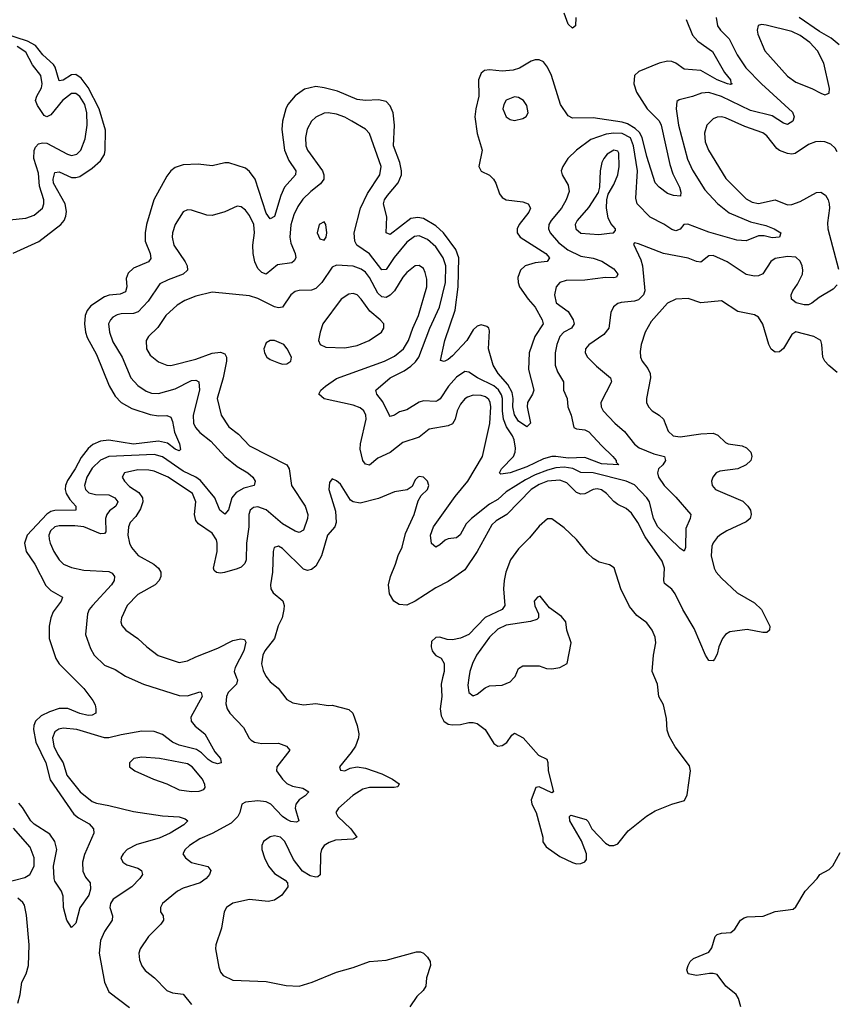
# Model space of a CAD drawing. Header units: inches. Extents: x 1384664 to 1536621, y 460766 to 646467.
# Tile 441 of 488: x 1463620 to 1467565, y 598423 to 603180. Entities that reach past the tile are written whole.
import ezdxf

# ---------------------------------------------------------------- set-up
doc = ezdxf.new("R2010")
doc.units = ezdxf.units.IN
doc.header["$MEASUREMENT"] = 0
doc.layers.add('B4569', color=7, linetype='Continuous')
doc.layers.add('B4660', color=7, linetype='Continuous')

msp = doc.modelspace()

# ---------------------------------------------------------------- linework, layer by layer
at = {"layer": 'B4569', "color": 5}
for points, elevation in [([(1463878.1, 600000), (1463930, 599948.5), (1463972.4, 599890), (1463983.8, 599870), (1463988.2, 599850), (1463987.7, 599830), (1463970, 599820.5), (1463950, 599818.2), (1463910, 599827.5), (1463851.9, 599851.9), (1463810, 599851.6), (1463764, 599836), (1463723.9, 599816.1), (1463696.4, 599790), (1463688.6, 599770), (1463686.8, 599750), (1463698.3, 599690), (1463745.3, 599590), (1463767.1, 599507.1), (1463881.7, 599341.7), (1463903.3, 599323.3), (1463954.9, 599294.9), (1463976.2, 599270), (1463977.4, 599250), (1463932.9, 599147.1), (1463922.3, 599110), (1463925.3, 599065.3), (1463936.8, 599036.8), (1463959.5, 599010), (1463961.6, 598978.4), (1463953.4, 598950), (1463910, 598889), (1463890, 598815.3), (1463870, 598794), (1463847, 598830), (1463831.8, 598890), (1463830, 598946), (1463822, 598970), (1463790, 599017.2), (1463786.2, 599030), (1463782.4, 599090), (1463799.5, 599170), (1463789.3, 599210), (1463764.4, 599244.4), (1463690, 599293), (1463673.7, 599310), (1463633.7, 599373.7), (1463615, 599395)], 720), ([(1464149.1, 600000), (1464217.4, 599970), (1464390, 599914.6), (1464430, 599913.5), (1464490, 599932.2), (1464496.3, 599930), (1464500.6, 599910), (1464446.4, 599810), (1464447.3, 599790), (1464466.9, 599766.9), (1464514.7, 599730), (1464563.1, 599643.1), (1464590.3, 599610), (1464593, 599590), (1464575.6, 599584.4), (1464550, 599592.6), (1464530, 599606.2), (1464498.5, 599638.5), (1464474.4, 599654.4), (1464390, 599675.1), (1464358.2, 599690), (1464310, 599726.7), (1464270, 599741.2), (1464210, 599742.2), (1464110, 599725.4), (1464050, 599709.9), (1464030, 599710.3), (1463895.1, 599750), (1463830, 599757.2), (1463808.1, 599751.9), (1463790, 599738.7), (1463777.5, 599710), (1463784.2, 599670), (1463803.3, 599630), (1463829.6, 599590), (1463846.9, 599530), (1463912.4, 599450), (1463970, 599402.8), (1463990, 599394.1), (1464050, 599383.9), (1464170, 599353.9), (1464310, 599333.3), (1464389.3, 599329.3), (1464419.2, 599319.2), (1464432.2, 599310), (1464413.1, 599290), (1464347.1, 599250), (1464294.2, 599225.8), (1464185.5, 599194.5), (1464139.5, 599170), (1464118.7, 599150), (1464108.2, 599130), (1464117.1, 599110), (1464137.2, 599097.2), (1464190, 599080.2), (1464208.2, 599070), (1464212.2, 599050), (1464199.6, 599030), (1464161.6, 598990), (1464071.4, 598930), (1464057.8, 598910), (1464055.6, 598890), (1464068.6, 598850), (1464066.3, 598830), (1464030, 598774.2), (1464010, 598731.1), (1464002.9, 598670), (1464029, 598530), (1464050, 598483.2), (1464150, 598407.8)], 740), ([(1464667.6, 600000), (1464671.3, 599990), (1464666.3, 599970), (1464627.1, 599930), (1464619.3, 599910), (1464615.3, 599875.3), (1464621.5, 599850), (1464634.3, 599830), (1464700.5, 599760.5), (1464728.3, 599708.3), (1464738.6, 599698.6), (1464753.4, 599690), (1464790, 599682.7), (1464870, 599683.8), (1464909.2, 599669.2), (1464924.2, 599650), (1464862, 599570), (1464861.1, 599550), (1464889.4, 599510), (1464910.1, 599490.1), (1464936.9, 599476.9), (1464987.7, 599467.7), (1465017, 599450), (1464998.4, 599430), (1464969.1, 599410.9), (1464953.9, 599390), (1464950.1, 599370), (1464967.7, 599310), (1464957.3, 599302.7), (1464930, 599305.6), (1464910, 599316.2), (1464889.8, 599330), (1464832.5, 599390), (1464810, 599400.7), (1464770, 599406.4), (1464710, 599398.9), (1464692.7, 599390), (1464683.7, 599350), (1464673.7, 599330), (1464641.7, 599298.3), (1464550, 599247.8), (1464490, 599222.4), (1464440.3, 599190), (1464418.4, 599170), (1464408.5, 599150), (1464420.3, 599130), (1464450, 599107.8), (1464528.1, 599088.1), (1464542.3, 599070), (1464536.2, 599050), (1464520.2, 599030), (1464491.5, 599010), (1464410, 598983.7), (1464381.8, 598970), (1464309.6, 598910.4), (1464299.7, 598890), (1464299.7, 598870), (1464312.8, 598850), (1464314.5, 598830), (1464301.1, 598810), (1464241.2, 598750), (1464202, 598690), (1464195.2, 598670), (1464198.2, 598638.2), (1464209, 598609), (1464226.1, 598586.1), (1464270.7, 598550), (1464330.6, 598490), (1464357.5, 598477.5), (1464410, 598471.6), (1464450, 598421.8)], 760), ([(1464814.7, 600000), (1464830, 599981.1), (1464868.7, 599950), (1464910, 599895.8), (1464938.8, 599878.8), (1464990, 599869.1), (1465050, 599876.5), (1465110, 599866), (1465130, 599868), (1465210, 599847.7), (1465228.7, 599828.7), (1465250.4, 599770), (1465258.4, 599730), (1465256.4, 599710), (1465241.3, 599670), (1465221.3, 599638.7), (1465164.6, 599570), (1465170, 599554.8), (1465190, 599550.4), (1465217, 599563), (1465250, 599569.4), (1465290, 599563.3), (1465370, 599536.1), (1465421.1, 599510), (1465452.3, 599487.7), (1465445.8, 599474.2), (1465429.1, 599470.9), (1465310, 599470.8), (1465277.7, 599462.3), (1465229.1, 599430.9), (1465159.1, 599370), (1465147.4, 599350), (1465156.9, 599330), (1465219.3, 599270), (1465248.5, 599230), (1465230, 599220.7), (1465144.9, 599215.1), (1465115.1, 599204.9), (1465090.2, 599190), (1465077.6, 599170), (1465072.3, 599150), (1465071.7, 599048.3), (1465060.7, 599039.3), (1465050, 599037.2), (1465023.6, 599043.6), (1464986.1, 599066.1), (1464942.2, 599122.2), (1464899.9, 599210), (1464880.4, 599230), (1464850, 599236.5), (1464830, 599232), (1464797.7, 599210), (1464789.2, 599190), (1464790.2, 599170), (1464802.4, 599130), (1464822, 599090), (1464850, 599055.3), (1464902.3, 599022.3), (1464913, 599010), (1464914.9, 598990), (1464886, 598950), (1464850, 598925.1), (1464820.7, 598919.3), (1464730, 598929.8), (1464650, 598910.8), (1464618.4, 598890), (1464607, 598870), (1464595.3, 598790), (1464567, 598710), (1464566.3, 598690), (1464581.9, 598601.9), (1464590, 598577.6), (1464602.4, 598562.4), (1464650, 598539.7), (1464810, 598533.4), (1464906.6, 598513.4), (1464970, 598510.5), (1465033.2, 598530), (1465150, 598578.5), (1465230, 598600.2), (1465310, 598628.9), (1465390, 598636.5), (1465536.2, 598676.2), (1465556, 598676), (1465570, 598670.5), (1465590.4, 598650), (1465602.4, 598630), (1465603.7, 598610), (1465584.4, 598550), (1465581.1, 598510), (1465568.7, 598490), (1465538.9, 598461.1), (1465504.2, 598410)], 780), ([(1465663.1, 600000), (1465656.1, 599970), (1465658.6, 599910), (1465650.8, 599850), (1465656.2, 599816.2), (1465669.2, 599790), (1465690, 599776.8), (1465710, 599772.6), (1465750, 599775.1), (1465790, 599783.9), (1465810, 599784.6), (1465830, 599778.9), (1465868.4, 599750), (1465910, 599683.1), (1465930, 599670.4), (1465950, 599673), (1465973.1, 599686.9), (1465997.6, 599722.4), (1466010, 599732.7), (1466051.6, 599710), (1466127, 599627), (1466167, 599607), (1466171.7, 599591.7), (1466172.6, 599550), (1466198, 599450), (1466190, 599445.2), (1466130, 599474), (1466114, 599470), (1466090.8, 599410), (1466094, 599390), (1466115.5, 599350), (1466147.3, 599230), (1466147.7, 599207.7), (1466163.4, 599183.4), (1466230, 599137.3), (1466290, 599108), (1466310, 599102), (1466330, 599102.8), (1466349.3, 599110.7), (1466357.5, 599122.5), (1466357.6, 599150), (1466333.3, 599213.3), (1466278, 599310), (1466275.3, 599330), (1466282.7, 599337.3), (1466355.8, 599315.8), (1466365.8, 599305.8), (1466384, 599270), (1466450, 599200.5), (1466470, 599190.6), (1466490, 599190.7), (1466510, 599197.3), (1466559.7, 599260.3), (1466648.5, 599331.5), (1466690, 599357.2), (1466770, 599390.5), (1466832, 599408), (1466845.1, 599434.9), (1466860.5, 599550), (1466855.2, 599575.2), (1466787.1, 599667.1), (1466757.9, 599717.9), (1466747.2, 599747.2), (1466744.1, 599804.1), (1466729.6, 599869.6), (1466707, 599910), (1466700.7, 599970), (1466687.9, 600000)], 820), ([(1465790.1, 600000), (1465785.2, 599965.2), (1465790.3, 599930), (1465810, 599912.9), (1465830, 599920.7), (1465868.9, 599951.1), (1465890, 599961.7), (1465950, 599965.2), (1465990, 599981.5), (1466007, 600000)], 840), ([(1463544.5, 599010), (1463645, 599035), (1463668, 599050), (1463688.8, 599090), (1463689.4, 599130), (1463670, 599181.2), (1463590, 599274.5)], 740), ([(1467104.2, 598410), (1467092.6, 598450), (1467081.3, 598470), (1467031.5, 598510), (1466990, 598566), (1466970, 598572.3), (1466952.1, 598572.1), (1466890, 598562), (1466850, 598569.6), (1466842.7, 598590), (1466849.3, 598610), (1466859.3, 598630), (1466875.3, 598644.7), (1466950, 598674.8), (1466963.9, 598696.1), (1466980.5, 598750), (1466990, 598759.5), (1467010, 598767.2), (1467055.1, 598770), (1467075, 598785), (1467102, 598830), (1467119.2, 598840.8), (1467134.6, 598845.4), (1467211.4, 598848.6), (1467270, 598871.3), (1467357.4, 598882.6), (1467370, 598894), (1467414.5, 598970), (1467473.2, 599030), (1467485.2, 599050), (1467530, 599074.4), (1467548.7, 599091.3), (1467584.2, 599155.8)], 780), ([(1463611, 598429), (1463621.8, 598470), (1463629.6, 598530), (1463651.2, 598570), (1463662.7, 598610), (1463665, 598710), (1463653.1, 598853.1), (1463642, 598902), (1463634.8, 598914.8), (1463610, 598936.1)], 740)]:
    msp.add_lwpolyline(points, dxfattribs=dict(at, elevation=elevation))
at = {"layer": 'B4569', "color": 5, "elevation": 760}
msp.add_lwpolyline([(1464210, 599617.4), (1464171, 599610), (1464150.8, 599590), (1464150.8, 599570), (1464176, 599550), (1464266.8, 599510), (1464330, 599487.9), (1464390, 599458.6), (1464450, 599451), (1464487.3, 599452.7), (1464510, 599461.1), (1464516.4, 599470), (1464514.5, 599485.5), (1464503.2, 599510), (1464452.8, 599570), (1464430, 599584.4), (1464295.3, 599610)], close=True, dxfattribs=at)
at = {"layer": 'B4660', "color": 5}
for points, elevation in [([(1466840.1, 603180.1), (1466870, 603105.2), (1466896.4, 603076.4), (1466966.4, 603026.4), (1467025.4, 602925.4), (1467054.2, 602890), (1467055.6, 602875.6), (1467062, 602870), (1467053.2, 602866.8), (1467039.5, 602870), (1466990.1, 602889.9), (1466910, 602933.8), (1466830, 602940.2), (1466790, 602969.9), (1466770, 602978.2), (1466750, 602979.5), (1466710, 602969.4), (1466610.4, 602930), (1466590.2, 602909.8), (1466586.4, 602870), (1466599.3, 602830), (1466650.8, 602750), (1466710, 602690.7), (1466719.5, 602670), (1466760.2, 602480.2), (1466775.5, 602435.5), (1466807.2, 602370), (1466813.5, 602346.5), (1466812.5, 602327.5), (1466779, 602330), (1466750, 602341), (1466709.7, 602370), (1466690, 602391.1), (1466650, 602518.4), (1466626.8, 602610), (1466614.6, 602634.7), (1466593.9, 602653.9), (1466556.3, 602676.3), (1466530, 602684.8), (1466390, 602705.3), (1466290, 602704), (1466270, 602715.5), (1466232.9, 602770), (1466189.8, 602910), (1466170, 602951.3), (1466150, 602975.8), (1466130, 602985.7), (1466110, 602985.3), (1466090, 602979.3), (1466033.9, 602946.1), (1466004.4, 602935.6), (1465950, 602931.6), (1465890, 602938.4), (1465865.8, 602934.2), (1465850, 602922.3), (1465835.9, 602890), (1465837.9, 602810), (1465823.3, 602750), (1465818.6, 602710), (1465829.4, 602630), (1465853.7, 602550), (1465838.6, 602470), (1465850, 602447.5), (1465888.8, 602428.8), (1465909.5, 602409.5), (1465920.7, 602390), (1465938, 602338), (1465950, 602320.7), (1465970, 602308.8), (1466050, 602299.4), (1466076.5, 602290), (1466087.8, 602270), (1466080.2, 602250), (1466032.1, 602190), (1466022.9, 602170), (1466023.2, 602150), (1466038.4, 602130), (1466160.9, 602050), (1466179.3, 602030), (1466168.3, 602011.7), (1466110, 602004.9), (1466062.4, 601990), (1466039.3, 601970), (1466026, 601934), (1466027.2, 601910), (1466035, 601890), (1466076.6, 601830), (1466110.4, 601790.4), (1466143.3, 601730), (1466148.4, 601710), (1466107.9, 601650), (1466081.6, 601570), (1466078.6, 601490), (1466103, 601390), (1466098, 601370), (1466073.4, 601330), (1466071.8, 601310), (1466086.8, 601230), (1466070, 601213.2), (1466030, 601239.8), (1466010, 601271.2), (1466002.3, 601310), (1466003.6, 601350), (1465998.8, 601378.8), (1465978.1, 601418.1), (1465931.5, 601470), (1465907.7, 601510), (1465885.4, 601590), (1465890, 601677.2), (1465885.7, 601690), (1465876.8, 601696.8), (1465850, 601705.3), (1465830, 601699.8), (1465810, 601682), (1465780.7, 601630), (1465710, 601556.4), (1465690, 601538), (1465670, 601527.7), (1465652.7, 601532.7), (1465674.1, 601630), (1465723.5, 601776.5), (1465738.2, 601890), (1465741.9, 602030), (1465727.5, 602070), (1465666.9, 602150), (1465630, 602183.5), (1465570, 602219.5), (1465543.9, 602223.9), (1465510, 602218.7), (1465410, 602142), (1465389.8, 602149.8), (1465392.8, 602227.2), (1465376.7, 602290), (1465382.6, 602310), (1465396.4, 602330), (1465448.3, 602391.7), (1465463.5, 602430), (1465464.4, 602450), (1465456.2, 602490), (1465425.8, 602570), (1465430.3, 602670), (1465424, 602730), (1465410, 602764.5), (1465390, 602785), (1465353.3, 602793.3), (1465290, 602789.3), (1465250, 602794), (1465155.1, 602835.1), (1465090, 602851.5), (1465050, 602856.4), (1464995.1, 602844.9), (1464950, 602811.6), (1464915.4, 602770), (1464905.4, 602750), (1464890.1, 602689.9), (1464886, 602650), (1464898.5, 602550), (1464919.5, 602499.5), (1464954.2, 602450), (1464951.9, 602430), (1464898.6, 602370), (1464881.3, 602330), (1464850, 602229.7), (1464830, 602218.3), (1464810, 602245.7), (1464757.6, 602410), (1464730, 602446.6), (1464710, 602461.8), (1464630, 602488.6), (1464610, 602488.5), (1464550, 602473.3), (1464482, 602482), (1464410, 602478.5), (1464370, 602465.4), (1464349.4, 602450), (1464330, 602424.1), (1464267.9, 602310), (1464232.1, 602190), (1464225.3, 602150), (1464225.7, 602110), (1464250.1, 602050), (1464253.3, 602026.7), (1464241.8, 602010), (1464170, 601978.7), (1464144.4, 601955.6), (1464134.1, 601930), (1464137.7, 601890), (1464130, 601865.3), (1464105.7, 601854.3), (1464051.8, 601848.2), (1464030, 601841.2), (1463963.1, 601796.9), (1463945.5, 601774.5), (1463935.1, 601750), (1463933.1, 601710), (1463937.3, 601670), (1463945.1, 601645.1), (1463990, 601562.7), (1464051.3, 601411.3), (1464081, 601361), (1464110.2, 601330), (1464161.7, 601301.7), (1464250, 601271.9), (1464290, 601266), (1464330, 601267.1), (1464350, 601259), (1464358.6, 601238.6), (1464366.8, 601186.8), (1464390.9, 601130), (1464396, 601104), (1464390, 601097.6), (1464370, 601104.7), (1464333.2, 601133.2), (1464290, 601143.9), (1464168.8, 601128.8), (1464050, 601148.4), (1464010, 601143), (1463973, 601127), (1463950, 601107.9), (1463915.9, 601064.1), (1463887.1, 601010), (1463850, 600953.8), (1463841, 600930), (1463839.1, 600910), (1463844.6, 600890), (1463861.8, 600861.8), (1463890.2, 600830), (1463890.5, 600810), (1463790, 600808.9), (1463770, 600803.7), (1463750, 600791.4), (1463655, 600690), (1463642.6, 600650), (1463651.5, 600610), (1463693, 600550), (1463745.7, 600445.7), (1463770, 600422.2), (1463826.7, 600390), (1463819.6, 600370), (1463781.1, 600318.9), (1463769.5, 600290), (1463761.2, 600250), (1463762.7, 600190), (1463793.4, 600093.4), (1463810, 600067.4), (1463878.1, 600000)], 720), ([(1466984.2, 603190), (1466991, 603150), (1467005.2, 603130), (1467047.8, 603087.8), (1467086.3, 603010), (1467128, 602948.1), (1467203.5, 602870), (1467353.8, 602733.8), (1467361.1, 602710), (1467354.8, 602690), (1467330, 602673.7), (1467310, 602679.5), (1467255.9, 602715.9), (1467150, 602740.9), (1467010, 602809.5), (1466950, 602828.8), (1466914.4, 602825.6), (1466870, 602808.4), (1466806.6, 602793.4), (1466795.3, 602784.7), (1466791.1, 602750), (1466803.1, 602670), (1466845.8, 602505.8), (1466870, 602453.2), (1466930, 602357.7), (1466991.5, 602291.5), (1467046.8, 602246.8), (1467150, 602202.7), (1467225.2, 602185.2), (1467264.4, 602170), (1467296.3, 602150), (1467290.4, 602130), (1467254.6, 602125.4), (1467216, 602136), (1467190, 602136.1), (1467130, 602111.5), (1467084.9, 602115.1), (1466950, 602153.4), (1466847.3, 602192.7), (1466829, 602191), (1466810, 602167.4), (1466790, 602159.8), (1466770, 602165.9), (1466732.1, 602192.1), (1466665.9, 602225.9), (1466603.2, 602290), (1466597.1, 602317.1), (1466603.9, 602450), (1466585.2, 602570), (1466570, 602609.9), (1466530.8, 602630), (1466490, 602632.2), (1466453.1, 602626.9), (1466378.7, 602601.3), (1466309.1, 602550), (1466268.5, 602510), (1466243, 602470), (1466236.4, 602450), (1466241.1, 602430), (1466270, 602380.5), (1466274.4, 602350), (1466260.1, 602310), (1466237.7, 602270), (1466187.8, 602210), (1466176.4, 602190), (1466174.8, 602170), (1466183.3, 602150), (1466222.8, 602102.8), (1466267.8, 602067.8), (1466330, 602038.2), (1466390, 602028.5), (1466432.6, 602012.6), (1466490, 601975.8), (1466510.1, 601949.9), (1466503.7, 601936.3), (1466490, 601932.3), (1466450, 601934.4), (1466350, 601921.8), (1466260, 601920), (1466228.8, 601910), (1466211.7, 601890), (1466203.6, 601850), (1466212.2, 601812.2), (1466269.7, 601769.7), (1466294.1, 601730), (1466298, 601710), (1466286, 601690), (1466249.2, 601670), (1466229.4, 601650), (1466214.3, 601610), (1466206.2, 601570), (1466206.2, 601510), (1466218.2, 601478.2), (1466246.4, 601430), (1466247.5, 601390), (1466264.2, 601350), (1466267.6, 601310), (1466283.5, 601270), (1466297, 601210), (1466310, 601203.2), (1466350, 601198.9), (1466370, 601188.7), (1466430, 601122.3), (1466485.3, 601070), (1466501.5, 601050), (1466501.5, 601041.5), (1466514.9, 601030), (1466430, 601033.7), (1466350, 601063.9), (1466270, 601061.1), (1466210, 601070.2), (1466191.2, 601068.8), (1466150, 601058.4), (1466070, 601019), (1465990, 600989.9), (1465944.4, 600984.4), (1465938, 600990), (1465948.2, 601010), (1466006.2, 601070), (1466013.5, 601090), (1466014.6, 601110), (1466008.8, 601150), (1466000.9, 601170), (1465972.1, 601212.1), (1465956.9, 601250), (1465951.9, 601290), (1465952.4, 601350), (1465947.5, 601367.5), (1465932.4, 601392.4), (1465910, 601411.6), (1465831.6, 601450), (1465790, 601476.2), (1465770, 601479.8), (1465730, 601453.4), (1465691.2, 601410), (1465651.8, 601348.2), (1465639.9, 601340.1), (1465630, 601335.3), (1465570, 601337.7), (1465550, 601332), (1465490, 601295.7), (1465454.2, 601285.8), (1465430, 601268.5), (1465410, 601263), (1465406.8, 601266.8), (1465374.4, 601334.4), (1465345.5, 601370), (1465340.9, 601390), (1465409.9, 601450), (1465476.7, 601483.3), (1465510, 601505.7), (1465532.5, 601527.5), (1465547.4, 601550), (1465601.9, 601690), (1465648.7, 601791.3), (1465677.5, 601910), (1465677.9, 601990), (1465665.8, 602030), (1465630, 602082), (1465590, 602118.2), (1465550, 602135.4), (1465527.9, 602132.1), (1465490, 602105.6), (1465428.8, 602031.2), (1465390, 601973), (1465370, 601972), (1465310, 602048.4), (1465247.7, 602090), (1465238.3, 602110), (1465236.3, 602150), (1465265.6, 602270), (1465299.6, 602340.4), (1465360.2, 602430), (1465366.6, 602470), (1465309.3, 602629.3), (1465290.4, 602650.4), (1465224.8, 602690), (1465190, 602709.1), (1465150, 602723.7), (1465110, 602730.5), (1465090, 602729), (1465050, 602709.8), (1465030, 602689.7), (1465008.5, 602651.5), (1465000.1, 602610), (1465002.1, 602570), (1465010, 602549.2), (1465082.5, 602450), (1465089.5, 602430), (1465088.3, 602410), (1465073.3, 602386.7), (1465025.8, 602350), (1464987.3, 602312.7), (1464963, 602277), (1464943.4, 602236.6), (1464930, 602189.5), (1464924.4, 602130), (1464930, 602100.3), (1464950.9, 602050), (1464953.5, 602030), (1464945.5, 602014.5), (1464934.2, 602005.8), (1464865.2, 601994.8), (1464810, 601950.8), (1464790, 601957.8), (1464770, 601977.4), (1464755.8, 602010), (1464747.4, 602050), (1464746.6, 602090), (1464754.5, 602150), (1464751.1, 602191.1), (1464730, 602233.8), (1464710, 602259.1), (1464690, 602275.1), (1464670, 602278.5), (1464610, 602252.4), (1464550, 602234), (1464523.8, 602236.2), (1464450, 602259.1), (1464430, 602260.5), (1464410, 602251.8), (1464370.1, 602189.9), (1464357.4, 602150), (1464356.3, 602130), (1464363.8, 602090), (1464419.7, 602010), (1464429.2, 601990), (1464430.3, 601970), (1464410.1, 601949.9), (1464336.2, 601923.8), (1464296.6, 601903.4), (1464240.7, 601819.3), (1464191.9, 601768.1), (1464170, 601760.7), (1464110, 601759.6), (1464090, 601754.2), (1464070, 601742), (1464058, 601730), (1464049.4, 601710), (1464053.9, 601670), (1464070, 601623.6), (1464114, 601550), (1464157.3, 601450), (1464190, 601412.6), (1464230, 601385), (1464255.7, 601375.7), (1464290, 601373.1), (1464370, 601396.8), (1464450, 601436.9), (1464470, 601438.2), (1464484.6, 601430), (1464488.4, 601390), (1464457.6, 601270), (1464460.1, 601230), (1464468.8, 601210), (1464490, 601185), (1464543.8, 601143.8), (1464610.2, 601070), (1464670, 601021.7), (1464722.6, 600990), (1464745.2, 600970), (1464756.9, 600950), (1464753, 600930), (1464702.9, 600917.1), (1464665.2, 600894.8), (1464645.1, 600870), (1464628.3, 600811.7), (1464610, 600791.3), (1464587.2, 600810), (1464561.6, 600870), (1464492.9, 600952.9), (1464470, 600969), (1464410, 600998.6), (1464310, 601067.6), (1464270, 601079), (1464050, 601068.7), (1464010, 601051.4), (1463970, 601013.3), (1463944.6, 600970), (1463932.8, 600930), (1463937.9, 600910), (1463954.4, 600894.4), (1463986.5, 600886.5), (1464050, 600883.8), (1464079.4, 600870), (1464093, 600850), (1464084.3, 600830), (1464053.6, 600806.4), (1464040.1, 600790), (1464033.6, 600770), (1464035.2, 600704.8), (1464030, 600698), (1464010, 600696.4), (1463930, 600729.9), (1463885.3, 600734.7), (1463810, 600734.7), (1463790, 600729.8), (1463767.6, 600710), (1463761.1, 600690), (1463761.5, 600670), (1463766.1, 600650), (1463785.3, 600610), (1463810.6, 600570.6), (1463831.6, 600550), (1463870, 600533.5), (1463930, 600519.8), (1464050, 600514.3), (1464066.1, 600506.1), (1464078, 600490), (1464075.4, 600470), (1464062.7, 600450), (1463971.5, 600350), (1463955.1, 600330), (1463947.2, 600310), (1463937.1, 600210), (1463961.8, 600141.8), (1463979.7, 600110), (1464030, 600061.2), (1464080.1, 600040.1), (1464130, 600008.4), (1464149.1, 600000)], 740), ([(1466306.8, 603190), (1466304.9, 603150), (1466290, 603139.1), (1466270, 603158.5), (1466250.8, 603210.8)], 680), ([(1467578.6, 603058.6), (1467541.1, 603090), (1467483.4, 603123.4), (1467385.9, 603190)], 740), ([(1463587.3, 602052.7), (1463711.5, 602108.5), (1463818.2, 602190), (1463834.5, 602210), (1463843, 602230), (1463846.1, 602253.9), (1463838.9, 602290), (1463782.9, 602390), (1463781.3, 602410), (1463790, 602442), (1463810, 602445.6), (1463870, 602418.3), (1463890, 602416.8), (1463910, 602422.8), (1463970, 602462.5), (1464010, 602497.7), (1464030, 602528.3), (1464033.3, 602550), (1464033.5, 602646.5), (1464004.1, 602750), (1463950, 602852.1), (1463917, 602897), (1463890, 602914.5), (1463870, 602913.1), (1463830, 602887), (1463810, 602883.8), (1463791.4, 602950), (1463783.3, 602963.3), (1463731.6, 603010), (1463695.5, 603055.5), (1463657, 603077), (1463552.2, 603110)], 720), ([(1463570, 602212.6), (1463650, 602220.5), (1463690, 602236.1), (1463729.8, 602270), (1463736.3, 602290), (1463736.2, 602310), (1463715.2, 602375.2), (1463710, 602438), (1463688.3, 602510), (1463690, 602547.3), (1463696.4, 602563.6), (1463710, 602579.7), (1463730, 602585.7), (1463750, 602582.6), (1463850, 602529.5), (1463870, 602524.6), (1463895.4, 602530), (1463915, 602550), (1463936.2, 602603.8), (1463945.7, 602670), (1463944.3, 602730), (1463934.6, 602770), (1463910, 602808.5), (1463890, 602823), (1463870, 602823.1), (1463825.9, 602790), (1463770, 602719.8), (1463750, 602710.9), (1463737.6, 602717.6), (1463704.9, 602764.9), (1463696.3, 602790), (1463701.6, 602810), (1463724.1, 602850), (1463728.9, 602870), (1463721.6, 602910), (1463681.9, 602961.9), (1463650, 603023.8), (1463607.8, 603050)], 740), ([(1467570, 602542), (1467559.3, 602559.3), (1467538, 602578), (1467510, 602589.4), (1467490, 602591.6), (1467464.7, 602590), (1467430, 602577.4), (1467367.1, 602532.9), (1467350, 602529.8), (1467330, 602533.7), (1467290, 602547.5), (1467277.1, 602557), (1467230, 602618.8), (1467210, 602633.6), (1467123.3, 602663.3), (1467030, 602705.8), (1467010, 602710.6), (1466990, 602709.8), (1466970, 602700.9), (1466938.9, 602670), (1466927.5, 602632.5), (1466931.3, 602590), (1466948.4, 602550), (1467032, 602412), (1467130, 602314.5), (1467158.8, 602298.8), (1467190, 602292.5), (1467270, 602309.4), (1467330, 602285.4), (1467350, 602286.7), (1467390, 602301.2), (1467470, 602345.3), (1467490, 602346.7), (1467512.4, 602332.4), (1467525.3, 602310), (1467530.3, 602290), (1467531.5, 602270), (1467522, 602198), (1467523.7, 602170), (1467575.4, 601975.4)], 760), ([(1467570, 601899.6), (1467550, 601877.8), (1467482.1, 601837.9), (1467447, 601810), (1467430, 601802.7), (1467410, 601802), (1467371.5, 601811.5), (1467347.9, 601830), (1467347, 601850), (1467354.6, 601870), (1467377.6, 601902.4), (1467402.3, 601950), (1467404, 601970), (1467399.4, 601990), (1467390, 602012.8), (1467370, 602032.8), (1467330, 602036.6), (1467270, 602025.6), (1467248.2, 602011.8), (1467210, 601951.9), (1467190, 601942.2), (1467170, 601940.2), (1467129.4, 601949.4), (1467037.7, 602010), (1466970, 602040.8), (1466950, 602039.8), (1466910.8, 602009.2), (1466890, 602011.4), (1466850, 602027.2), (1466729.4, 602050), (1466610, 602097.6), (1466590, 602102), (1466584.9, 602095.1), (1466620, 602020), (1466629.4, 601990), (1466640.1, 601870), (1466634.3, 601850), (1466610, 601826.9), (1466590, 601820.2), (1466525.7, 601814.3), (1466510, 601808.6), (1466487.9, 601792.1), (1466475, 601765), (1466466.4, 601690), (1466441.3, 601658.7), (1466370, 601609.7), (1466353.1, 601590), (1466351.7, 601570), (1466363.1, 601550), (1466406.7, 601506.7), (1466474, 601450), (1466479.1, 601430), (1466427.5, 601330), (1466428.4, 601310), (1466438.9, 601290), (1466495.5, 601230), (1466541.9, 601190), (1466590, 601128.7), (1466612.1, 601112), (1466683, 601083), (1466734.3, 601070), (1466740.6, 601050), (1466727.5, 601030), (1466705.4, 601010), (1466701.3, 600990), (1466706.8, 600970), (1466733.7, 600930), (1466790, 600873.7), (1466862.3, 600790), (1466858.6, 600770), (1466838.4, 600721.6), (1466836.1, 600630), (1466830, 600612.7), (1466810, 600625.7), (1466703.6, 600730), (1466682.4, 600770), (1466662.3, 600850), (1466649.9, 600870), (1466590, 600931.9), (1466550, 600949.9), (1466390, 600989.9), (1466330, 600991.8), (1466291.8, 601011.8), (1466250, 601018.3), (1466210, 601015.3), (1466170, 601003.1), (1466110, 600980.9), (1466063.1, 600956.9), (1465970, 600899.1), (1465930, 600862.1), (1465890, 600839.1), (1465803, 600770), (1465776.2, 600743.8), (1465748.5, 600691.5), (1465730, 600676.8), (1465690, 600671.3), (1465675.1, 600664.9), (1465650, 600642), (1465630, 600631.3), (1465610, 600649.6), (1465603.9, 600690), (1465618.3, 600730), (1465724.4, 600875.6), (1465785.3, 600950), (1465855.6, 601070), (1465891, 601229), (1465895.2, 601310), (1465893.5, 601330), (1465885.5, 601345.5), (1465870, 601357.3), (1465850, 601363.7), (1465810, 601365.2), (1465783.3, 601356.7), (1465770, 601348), (1465750, 601322), (1465733.9, 601290), (1465723.6, 601250), (1465710, 601227.4), (1465690, 601217.9), (1465598, 601202), (1465550, 601162.3), (1465470, 601137.7), (1465410, 601089), (1465350, 601060.7), (1465310, 601028.4), (1465290, 601033), (1465278, 601050), (1465265.3, 601105.3), (1465266, 601130), (1465293.2, 601250), (1465292.2, 601270), (1465282.6, 601290), (1465264.1, 601304.1), (1465230, 601317.7), (1465090, 601347.6), (1465064.8, 601370), (1465074.5, 601390), (1465096.5, 601410), (1465150, 601446.8), (1465382.3, 601530), (1465430, 601554.5), (1465473.4, 601590), (1465498.1, 601630), (1465519.1, 601690), (1465546.8, 601750), (1465586.4, 601890), (1465587, 601927), (1465578.9, 601958.9), (1465570, 601977.4), (1465550, 601992), (1465530, 601990.9), (1465490, 601959.3), (1465470, 601935.8), (1465430.1, 601869.9), (1465410, 601848.7), (1465390, 601838.5), (1465370, 601841.2), (1465350, 601858.4), (1465310, 601935), (1465290, 601960.2), (1465270, 601974.9), (1465230, 601989.9), (1465150, 601993.8), (1465130, 601984.4), (1465079.8, 601910), (1465050, 601881), (1465030, 601872.8), (1464970, 601872.3), (1464950, 601866.8), (1464929.6, 601850.4), (1464889.4, 601790.6), (1464870, 601787.3), (1464850, 601793), (1464770, 601832.9), (1464730, 601846.4), (1464550, 601864.2), (1464470, 601844.6), (1464416.7, 601823.3), (1464380, 601800), (1464325.8, 601750), (1464286.6, 601693.4), (1464241.3, 601650), (1464230.2, 601630), (1464232.9, 601590), (1464250, 601558.9), (1464290, 601527.2), (1464330, 601510.2), (1464350, 601508.6), (1464470, 601540.3), (1464550, 601568.7), (1464590, 601573.3), (1464610, 601565.5), (1464618.8, 601550), (1464619.1, 601530), (1464603.1, 601450), (1464573.1, 601350), (1464592.4, 601270), (1464630, 601212.2), (1464677.3, 601177.3), (1464730, 601120.6), (1464910, 601028.9), (1464922.3, 601010), (1464932.3, 600930), (1464998.4, 600830), (1465011.5, 600790), (1465010.8, 600770), (1464990, 600714.3), (1464970, 600703.1), (1464950, 600709.2), (1464890, 600744.8), (1464810, 600811.3), (1464770, 600826.4), (1464750, 600823.7), (1464732.8, 600810), (1464726, 600790), (1464727.2, 600730), (1464715.5, 600650), (1464714, 600570), (1464707.6, 600552.4), (1464690, 600535.5), (1464670, 600526.1), (1464608.9, 600508.9), (1464590, 600505.7), (1464570, 600508.5), (1464559.1, 600519.1), (1464555.3, 600530), (1464573.1, 600610), (1464574.2, 600650), (1464570, 600667.6), (1464550, 600698.4), (1464483.4, 600743.4), (1464470, 600761), (1464463.6, 600790), (1464470.9, 600850), (1464454.5, 600890), (1464336.5, 600970), (1464270, 600998), (1464244.1, 601004.1), (1464190, 601005.8), (1464125.3, 600990), (1464114.3, 600970), (1464125.2, 600950), (1464150, 600925), (1464195.9, 600895.9), (1464212.7, 600870), (1464214, 600850), (1464203.5, 600816.5), (1464180.3, 600779.7), (1464153.8, 600750), (1464145.4, 600730), (1464142.3, 600690), (1464150.1, 600650.1), (1464160.2, 600630), (1464191.9, 600591.9), (1464267, 600550), (1464290, 600530.3), (1464300.7, 600510), (1464301.6, 600490), (1464294, 600470), (1464274.2, 600450), (1464190, 600402.8), (1464139, 600350), (1464111.8, 600290), (1464109, 600270), (1464113, 600253), (1464132.4, 600230), (1464190.1, 600190.1), (1464233.4, 600150), (1464288.3, 600108.3), (1464390, 600074.2), (1464430, 600082.2), (1464470, 600102.3), (1464577.2, 600142.8), (1464650, 600179.8), (1464688, 600188), (1464705.9, 600185.9), (1464712.5, 600172.5), (1464702.3, 600130), (1464660.8, 600050), (1464656.6, 600030), (1464667.6, 600000)], 760), ([(1467570, 601475.1), (1467528.5, 601508.5), (1467509.7, 601530), (1467499.8, 601550), (1467496, 601610), (1467489.7, 601629.7), (1467457.2, 601650), (1467370, 601671.1), (1467350, 601659.6), (1467310, 601591.2), (1467290, 601575.1), (1467270, 601572.8), (1467250, 601588), (1467239.3, 601610), (1467210, 601709.4), (1467190, 601743), (1467170, 601753.3), (1467090, 601770.8), (1467010, 601821.7), (1466910, 601811.9), (1466850, 601833), (1466790, 601829.8), (1466750, 601809.8), (1466670, 601721.8), (1466641.6, 601670), (1466621.6, 601610), (1466617.1, 601577.1), (1466619.3, 601550), (1466626.4, 601530), (1466654.2, 601494.2), (1466665.5, 601470), (1466667.8, 601450), (1466648.7, 601350), (1466648.5, 601330), (1466657.1, 601310), (1466674.9, 601290), (1466709.4, 601269.4), (1466730.2, 601250.2), (1466752.5, 601192.5), (1466776.4, 601170), (1466810, 601163.9), (1466910, 601179.5), (1466970, 601182), (1466993.1, 601173.1), (1467030, 601136.9), (1467043, 601130), (1467110, 601120.3), (1467131.2, 601111.2), (1467151.8, 601090), (1467157, 601070), (1467152.2, 601050), (1467130, 601029.6), (1467090, 601009.7), (1467001.8, 600998.2), (1466984.9, 600990), (1466968.4, 600970), (1466962, 600950), (1466965.3, 600930), (1466981.6, 600910), (1467113, 600853), (1467138.3, 600830), (1467150.2, 600810), (1467154, 600790), (1467148.8, 600770), (1467130, 600753.7), (1467036.4, 600710), (1467002, 600690), (1466990, 600678), (1466970, 600651.8), (1466964.2, 600635.8), (1466959.8, 600590), (1466975, 600530), (1466985.2, 600510), (1467010, 600482.3), (1467085.7, 600410), (1467170, 600362.7), (1467204.2, 600330), (1467243.8, 600250), (1467242, 600230), (1467230, 600219.5), (1467210, 600218.7), (1467134, 600234), (1467050, 600222.8), (1467030, 600209.7), (1467015.2, 600190), (1466997.8, 600150), (1466990, 600114), (1466976.4, 600090), (1466970, 600082), (1466950, 600084.5), (1466933.6, 600110), (1466877.8, 600237.8), (1466823.4, 600330), (1466786.2, 600406.2), (1466770, 600428.1), (1466735.5, 600455.5), (1466731, 600471), (1466735.5, 600530), (1466723.9, 600563.9), (1466642.1, 600682.1), (1466606.5, 600750), (1466575.9, 600795.9), (1466550, 600818.6), (1466510, 600837.4), (1466490, 600852), (1466455.5, 600890), (1466430, 600908.2), (1466410, 600913.2), (1466390, 600910.4), (1466350, 600888.5), (1466330, 600887.9), (1466310, 600895.9), (1466262.4, 600942.4), (1466230, 600955.3), (1466169.9, 600949.9), (1466130, 600934.2), (1466090, 600909.5), (1465972.7, 600790), (1465921.2, 600758.8), (1465900.7, 600739.3), (1465830, 600610.8), (1465770, 600522.3), (1465690, 600466.2), (1465630, 600435.6), (1465530, 600369.9), (1465490, 600351.5), (1465453.8, 600353.8), (1465427.6, 600370), (1465406.5, 600406.5), (1465401.6, 600450), (1465410.6, 600490), (1465436.1, 600550), (1465448.1, 600591.9), (1465468, 600632), (1465483, 600697), (1465525.5, 600790), (1465545.2, 600854.8), (1465558.9, 600881.1), (1465589.3, 600910), (1465596.2, 600930), (1465589.3, 600950), (1465570, 600969.3), (1465550, 600973.6), (1465542.8, 600970), (1465530, 600957.2), (1465515.6, 600924.4), (1465492, 600908), (1465430, 600898.3), (1465353.6, 600866.4), (1465264.1, 600844.1), (1465230, 600849.8), (1465218.3, 600858.3), (1465170, 600935.1), (1465150, 600952), (1465130, 600961.2), (1465116.3, 600943.7), (1465113, 600910), (1465145.5, 600805.5), (1465149.3, 600750), (1465141.8, 600730), (1465107.1, 600690), (1465077.1, 600590), (1465050, 600540.2), (1465030, 600523.6), (1465010, 600518.9), (1464990, 600524.7), (1464890, 600624.4), (1464870, 600635.6), (1464848.8, 600630), (1464844.4, 600610), (1464840.7, 600510), (1464831.8, 600450), (1464833.7, 600430), (1464844.4, 600410), (1464891.4, 600371.4), (1464896.8, 600350), (1464895.8, 600330), (1464887.6, 600290), (1464869.1, 600250.9), (1464850.5, 600189.5), (1464803.9, 600130), (1464794.6, 600110), (1464787.6, 600067.6), (1464795.2, 600035.2), (1464808.2, 600008.2), (1464814.7, 600000)], 780), ([(1466687.9, 600000), (1466675.1, 600030), (1466682.1, 600110), (1466693.1, 600170), (1466690, 600196.9), (1466676.2, 600230), (1466650, 600265.2), (1466601.8, 600301.8), (1466565.3, 600345.3), (1466524.3, 600430), (1466491.6, 600531.6), (1466470, 600545.5), (1466419.4, 600559.4), (1466390, 600576.7), (1466362.5, 600602.5), (1466310, 600668.4), (1466250, 600725.4), (1466190, 600768.9), (1466170, 600768.8), (1466130, 600733.7), (1466083.2, 600676.8), (1466030, 600623.1), (1465990.6, 600570), (1465968.9, 600510), (1465959.7, 600470), (1465957.3, 600430), (1465963.6, 600350), (1465950, 600330.7), (1465868.3, 600291.7), (1465790, 600208.7), (1465750, 600192.4), (1465710, 600183.8), (1465685.6, 600185.6), (1465650, 600196.4), (1465630, 600194.7), (1465610, 600175.1), (1465607.1, 600150), (1465612.2, 600130), (1465619.9, 600119.9), (1465630, 600108.7), (1465655.2, 600095.2), (1465671.1, 600070), (1465670.2, 600030.2), (1465663.1, 600000)], 820), ([(1466007, 600000), (1466013.2, 600006.8), (1466030, 600046), (1466050, 600058.3), (1466130, 600058.8), (1466165.2, 600045.2), (1466190, 600043), (1466230, 600050.8), (1466264, 600070), (1466283.7, 600170), (1466262.7, 600230), (1466258, 600270), (1466236.6, 600296.6), (1466179.1, 600339.1), (1466134, 600394), (1466122, 600390), (1466106, 600370), (1466108, 600348), (1466126, 600310), (1466126, 600290), (1466118.5, 600281.5), (1466088.3, 600271.7), (1465970, 600254.1), (1465930, 600235), (1465890, 600197.4), (1465826.4, 600110), (1465806.9, 600070), (1465794.3, 600030), (1465790.1, 600000)], 840)]:
    msp.add_lwpolyline(points, dxfattribs=dict(at, elevation=elevation))
for points, elevation in [([(1467203.6, 603156.4), (1467188.2, 603151.8), (1467182.8, 603130), (1467186.2, 603110), (1467219.7, 603030), (1467330, 602907.9), (1467370, 602878.6), (1467447.6, 602847.6), (1467490, 602824.4), (1467510, 602817.3), (1467530, 602824.7), (1467531.8, 602848.2), (1467505, 602970), (1467474.6, 603030), (1467437.5, 603070), (1467390, 603104.3), (1467350, 603122.5), (1467225.9, 603154.1)], 760), ([(1466010, 602807.3), (1465970, 602790.9), (1465958.5, 602770), (1465954, 602750), (1465970, 602710.4), (1465990, 602698.3), (1466010, 602692.9), (1466050, 602702.6), (1466067, 602713), (1466075.8, 602730), (1466070, 602765.2), (1466054.3, 602790), (1466030, 602804.8)], 740), ([(1466490, 602549.8), (1466458.2, 602530), (1466441.5, 602510), (1466432.1, 602490), (1466424.5, 602450), (1466420.8, 602370), (1466414.3, 602345.7), (1466367.6, 602272.4), (1466313.2, 602210), (1466303.8, 602190), (1466306.4, 602170), (1466330, 602147.8), (1466417.4, 602142.6), (1466470, 602148.5), (1466489.1, 602150.9), (1466499, 602161), (1466499, 602170), (1466475.8, 602195.8), (1466462.4, 602222.4), (1466455.5, 602270), (1466456.8, 602310), (1466463.1, 602336.9), (1466490, 602383.1), (1466509.8, 602430), (1466516.7, 602470), (1466514.4, 602534.4), (1466510, 602544)], 760), ([(1465090, 602202.7), (1465067.2, 602190), (1465057, 602150), (1465070, 602120.5), (1465090, 602114), (1465099.6, 602130), (1465103, 602150), (1465099.5, 602190)], 760), ([(1465230, 601856.8), (1465210, 601854.6), (1465173.1, 601830), (1465083.8, 601710), (1465070.7, 601670.7), (1465064, 601630), (1465071, 601610), (1465098, 601598), (1465190, 601594), (1465250, 601606.2), (1465307.8, 601630), (1465368.3, 601670), (1465378.5, 601690), (1465378.3, 601710), (1465362, 601730), (1465312, 601772), (1465270, 601829.8), (1465250, 601849.8)], 780), ([(1464850, 601629.6), (1464830, 601629.5), (1464810, 601618), (1464798.4, 601590), (1464801.6, 601570), (1464814, 601550), (1464830, 601538), (1464870, 601521.6), (1464890, 601516.3), (1464910, 601517.3), (1464929, 601530), (1464933.2, 601550), (1464912, 601590), (1464895.1, 601610)], 780)]:
    msp.add_lwpolyline(points, close=True, dxfattribs=dict(at, elevation=elevation))

doc.saveas('drawing.dxf')
